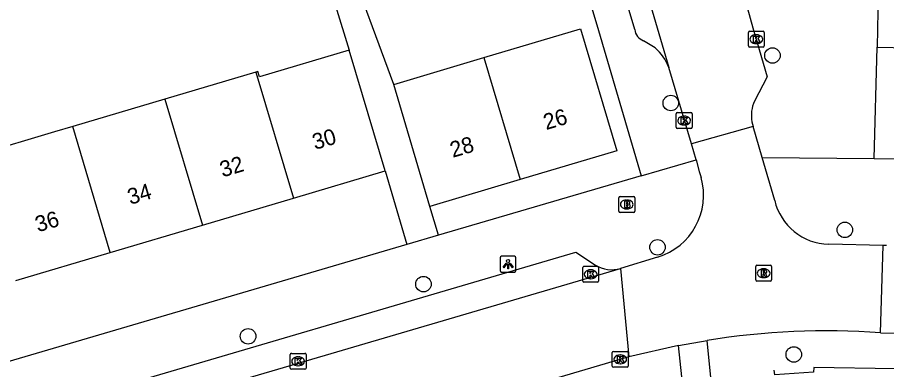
# Model space of a CAD drawing. Extents: x 162532 to 163264, y 381233 to 382042.
# Drawn here: x 162899.9 to 162954.6, y 381772.9 to 381795 of the extents above; entities that cross this region are included whole.
import ezdxf

# ---------------------------------------------------------------- set-up
doc = ezdxf.new("R2010")
doc.units = 0
for name, color, linetype in [('IMGEO_Boom', 7, 'Continuous'), ('IMGEO_Brandkraan', 7, 'Continuous'), ('IMGEO_Kolk', 7, 'Continuous'), ('IMGEO_Lichtpunt', 7, 'Continuous'), ('IMGEO_Muur', 7, 'Continuous'), ('IMGEO_Pand', 7, 'Continuous'), ('IMGEO_Pand_nummerreeks', 7, 'Continuous'), ('IMGEO_Rijbaan_lokaal_open', 7, 'Continuous'), ('IMGEO_Rioolput', 7, 'Continuous'), ('IMGEO_Voetpad_open', 7, 'Continuous')]:
    doc.layers.add(name, color=color, linetype=linetype)

msp = doc.modelspace()

# ---------------------------------------------------------------- linework, layer by layer
at = {"layer": 'IMGEO_Boom'}
for centre in [(162947.464, 381792.629), (162941.067, 381789.638), (162952.02, 381781.652), (162940.23, 381780.554), (162925.502, 381778.235), (162914.463, 381774.951), (162948.807, 381773.807)]:
    msp.add_circle(centre, 0.489, dxfattribs=at)
at = {"layer": 'IMGEO_Brandkraan'}
for p, q in [((162937.797, 381782.825), (162937.797, 381783.677)), ((162937.872, 381783.751), (162938.724, 381783.751)), ((162938.285, 381783.531), (162938.31, 381783.531)), ((162938.798, 381783.677), (162938.798, 381782.825)), ((162938.308, 381782.971), (162938.283, 381782.971)), ((162938.724, 381782.751), (162937.872, 381782.751))]:
    msp.add_line(p, q, dxfattribs=at)
for points in [[(162937.797, 381782.825), (162937.797, 381783.677)], [(162937.872, 381783.751), (162938.724, 381783.751)], [(162938.145, 381783.451), (162938.145, 381783.051), (162938.358, 381783.051)], [(162938.376, 381783.451), (162938.145, 381783.451)], [(162938.324, 381783.37), (162938.27, 381783.37), (162938.27, 381783.294)], [(162938.798, 381783.677), (162938.798, 381782.825)], [(162938.27, 381783.294), (162938.323, 381783.294)], [(162938.332, 381783.218), (162938.27, 381783.218), (162938.27, 381783.137)], [(162938.27, 381783.137), (162938.332, 381783.137)], [(162938.724, 381782.751), (162937.872, 381782.751)]]:
    msp.add_lwpolyline(points, dxfattribs=at)
for centre, radius, start, end in [((162937.874, 381783.675), 0.0765, 91.552, 178.448), ((162937.874, 381783.675), 0.0765, 91.552, 178.448), ((162938.325, 381783.332), 0.0379, 267.8285, 90.9355), ((162938.38, 381783.306), 0.145, 59.4692, 91.5367), ((162938.405, 381783.353), 0.0922, 285.5137, 58.1501), ((162938.722, 381783.675), 0.0765, 1.552, 88.448), ((162938.722, 381783.675), 0.0765, 1.552, 88.448), ((162937.874, 381782.827), 0.0765, 181.552, 268.448), ((162937.874, 381782.827), 0.0765, 181.552, 268.448), ((162938.333, 381783.177), 0.0404, 269.8759, 90.5077), ((162938.364, 381783.302), 0.251, 268.6676, 293.5347), ((162938.41, 381783.161), 0.105, 301.3115, 78.989), ((162938.722, 381782.827), 0.0765, 271.552, 358.448), ((162938.722, 381782.827), 0.0765, 271.552, 358.448)]:
    msp.add_arc(centre, radius, start, end, dxfattribs=at)
for centre, major_axis, ratio, start_param, end_param in [((162938.284, 381783.251), (-0.387, 0.002), 0.722429, 4.712389, 7.853982), ((162938.309, 381783.251), (-0.39, 0.002), 0.717154, 1.570796, 4.712389)]:
    msp.add_ellipse(centre, major_axis=major_axis, ratio=ratio, start_param=start_param, end_param=end_param, dxfattribs=at)
at = {"layer": 'IMGEO_Kolk'}
for p, q in [((162945.951, 381793.23), (162945.951, 381794.082)), ((162946.026, 381794.156), (162946.878, 381794.156)), ((162946.439, 381793.936), (162946.464, 381793.936)), ((162946.952, 381794.082), (162946.952, 381793.23)), ((162946.462, 381793.376), (162946.437, 381793.376)), ((162946.878, 381793.156), (162946.026, 381793.156)), ((162941.407, 381788.108), (162941.407, 381788.96)), ((162941.482, 381789.034), (162942.334, 381789.034)), ((162941.895, 381788.814), (162941.92, 381788.814)), ((162942.408, 381788.96), (162942.408, 381788.108)), ((162941.918, 381788.254), (162941.893, 381788.254)), ((162942.334, 381788.034), (162941.482, 381788.034)), ((162935.525, 381778.431), (162935.525, 381779.283)), ((162935.6, 381779.357), (162936.452, 381779.357)), ((162936.013, 381779.137), (162936.038, 381779.137)), ((162936.526, 381779.283), (162936.526, 381778.431)), ((162936.036, 381778.577), (162936.011, 381778.577)), ((162936.452, 381778.357), (162935.6, 381778.357)), ((162917.113, 381772.953), (162917.113, 381773.805)), ((162917.188, 381773.879), (162918.04, 381773.879)), ((162917.601, 381773.659), (162917.626, 381773.659)), ((162918.114, 381773.805), (162918.114, 381772.953)), ((162937.385, 381773.077), (162937.385, 381773.929)), ((162937.46, 381774.003), (162938.312, 381774.003)), ((162937.873, 381773.783), (162937.898, 381773.783)), ((162938.386, 381773.929), (162938.386, 381773.077)), ((162917.624, 381773.099), (162917.599, 381773.099)), ((162938.312, 381773.003), (162937.46, 381773.003)), ((162937.896, 381773.223), (162937.871, 381773.223)), ((162918.04, 381772.879), (162917.188, 381772.879))]:
    msp.add_line(p, q, dxfattribs=at)
for points in [[(162945.951, 381793.23), (162945.951, 381794.082)], [(162946.026, 381794.156), (162946.878, 381794.156)], [(162946.272, 381793.856), (162946.395, 381793.856), (162946.395, 381793.705), (162946.525, 381793.856), (162946.689, 381793.856), (162946.543, 381793.705), (162946.696, 381793.456), (162946.544, 381793.456), (162946.459, 381793.62), (162946.395, 381793.553), (162946.395, 381793.456), (162946.272, 381793.456), (162946.272, 381793.856)], [(162946.952, 381794.082), (162946.952, 381793.23)], [(162946.878, 381793.156), (162946.026, 381793.156)], [(162941.407, 381788.108), (162941.407, 381788.96)], [(162941.482, 381789.034), (162942.334, 381789.034)], [(162942.408, 381788.96), (162942.408, 381788.108)], [(162941.728, 381788.734), (162941.851, 381788.734), (162941.851, 381788.583), (162941.981, 381788.734), (162942.145, 381788.734), (162941.999, 381788.583), (162942.152, 381788.334), (162942, 381788.334), (162941.915, 381788.498), (162941.851, 381788.431), (162941.851, 381788.334), (162941.728, 381788.334), (162941.728, 381788.734)], [(162942.334, 381788.034), (162941.482, 381788.034)], [(162935.525, 381778.431), (162935.525, 381779.283)], [(162935.6, 381779.357), (162936.452, 381779.357)], [(162935.846, 381779.057), (162935.969, 381779.057), (162935.969, 381778.906), (162936.099, 381779.057), (162936.263, 381779.057), (162936.117, 381778.906), (162936.27, 381778.657), (162936.118, 381778.657), (162936.033, 381778.821), (162935.969, 381778.754), (162935.969, 381778.657), (162935.846, 381778.657), (162935.846, 381779.057)], [(162936.526, 381779.283), (162936.526, 381778.431)], [(162936.452, 381778.357), (162935.6, 381778.357)], [(162917.113, 381772.953), (162917.113, 381773.805)], [(162917.188, 381773.879), (162918.04, 381773.879)], [(162917.434, 381773.579), (162917.557, 381773.579), (162917.557, 381773.428), (162917.687, 381773.579), (162917.851, 381773.579), (162917.705, 381773.428), (162917.858, 381773.179), (162917.706, 381773.179), (162917.621, 381773.343), (162917.557, 381773.276), (162917.557, 381773.179), (162917.434, 381773.179), (162917.434, 381773.579)], [(162918.114, 381773.805), (162918.114, 381772.953)], [(162937.385, 381773.077), (162937.385, 381773.929)], [(162937.46, 381774.003), (162938.312, 381774.003)], [(162937.706, 381773.703), (162937.829, 381773.703), (162937.829, 381773.552), (162937.959, 381773.703), (162938.123, 381773.703), (162937.977, 381773.552), (162938.13, 381773.303), (162937.978, 381773.303), (162937.893, 381773.467), (162937.829, 381773.4), (162937.829, 381773.303), (162937.706, 381773.303), (162937.706, 381773.703)], [(162938.386, 381773.929), (162938.386, 381773.077)], [(162938.312, 381773.003), (162937.46, 381773.003)], [(162918.04, 381772.879), (162917.188, 381772.879)]]:
    msp.add_lwpolyline(points, dxfattribs=at)
for centre, start, end in [((162946.028, 381794.08), 91.552, 178.448), ((162946.028, 381794.08), 91.552, 178.448), ((162946.876, 381794.08), 1.552, 88.448), ((162946.876, 381794.08), 1.552, 88.448), ((162946.028, 381793.232), 181.552, 268.448), ((162946.028, 381793.232), 181.552, 268.448), ((162946.876, 381793.232), 271.552, 358.448), ((162946.876, 381793.232), 271.552, 358.448), ((162941.484, 381788.958), 91.552, 178.448), ((162941.484, 381788.958), 91.552, 178.448), ((162942.332, 381788.958), 1.552, 88.448), ((162942.332, 381788.958), 1.552, 88.448), ((162941.484, 381788.11), 181.552, 268.448), ((162941.484, 381788.11), 181.552, 268.448), ((162942.332, 381788.11), 271.552, 358.448), ((162942.332, 381788.11), 271.552, 358.448), ((162935.602, 381779.281), 91.552, 178.448), ((162935.602, 381779.281), 91.552, 178.448), ((162936.45, 381779.281), 1.552, 88.448), ((162936.45, 381779.281), 1.552, 88.448), ((162935.602, 381778.433), 181.552, 268.448), ((162935.602, 381778.433), 181.552, 268.448), ((162936.45, 381778.433), 271.552, 358.448), ((162936.45, 381778.433), 271.552, 358.448), ((162917.19, 381773.803), 91.552, 178.448), ((162917.19, 381773.803), 91.552, 178.448), ((162918.038, 381773.803), 1.552, 88.448), ((162918.038, 381773.803), 1.552, 88.448), ((162937.462, 381773.927), 91.552, 178.448), ((162937.462, 381773.927), 91.552, 178.448), ((162938.31, 381773.927), 1.552, 88.448), ((162938.31, 381773.927), 1.552, 88.448), ((162917.19, 381772.955), 181.552, 268.448), ((162917.19, 381772.955), 181.552, 268.448), ((162918.038, 381772.955), 271.552, 358.448), ((162918.038, 381772.955), 271.552, 358.448), ((162937.462, 381773.079), 181.552, 268.448), ((162937.462, 381773.079), 181.552, 268.448), ((162938.31, 381773.079), 271.552, 358.448), ((162938.31, 381773.079), 271.552, 358.448)]:
    msp.add_arc(centre, 0.0765, start, end, dxfattribs=at)
for centre, major_axis, ratio, start_param, end_param in [((162946.438, 381793.656), (-0.387, 0.002), 0.722429, 4.712389, 7.853982), ((162946.463, 381793.656), (-0.39, 0.002), 0.717154, 1.570796, 4.712389), ((162941.894, 381788.534), (-0.387, 0.002), 0.722429, 4.712389, 7.853982), ((162941.919, 381788.534), (-0.39, 0.002), 0.717154, 1.570796, 4.712389), ((162936.012, 381778.857), (-0.387, 0.002), 0.722429, 4.712389, 7.853982), ((162936.037, 381778.857), (-0.39, 0.002), 0.717154, 1.570796, 4.712389), ((162917.6, 381773.379), (-0.387, 0.002), 0.722429, 4.712389, 7.853982), ((162917.625, 381773.379), (-0.39, 0.002), 0.717154, 1.570796, 4.712389), ((162937.872, 381773.503), (-0.387, 0.002), 0.722429, 4.712389, 7.853982), ((162937.897, 381773.503), (-0.39, 0.002), 0.717154, 1.570796, 4.712389)]:
    msp.add_ellipse(centre, major_axis=major_axis, ratio=ratio, start_param=start_param, end_param=end_param, dxfattribs=at)
at = {"layer": 'IMGEO_Lichtpunt'}
for p, q in [((162930.327, 381779.895), (162930.327, 381779.088)), ((162930.327, 381779.895), (162930.327, 381779.088)), ((162931.229, 381779.99), (162930.421, 381779.99)), ((162931.229, 381779.99), (162930.421, 381779.99)), ((162931.323, 381779.088), (162931.323, 381779.895)), ((162931.323, 381779.088), (162931.323, 381779.895)), ((162930.421, 381778.994), (162931.229, 381778.994)), ((162930.421, 381778.994), (162931.229, 381778.994))]:
    msp.add_line(p, q, dxfattribs=at)
for points in [[(162930.701, 381779.559), (162930.74, 381779.531), (162930.552, 381779.269), (162930.514, 381779.296), (162930.701, 381779.559)], [(162930.803, 381779.511), (162930.85, 381779.511), (162930.85, 381779.189), (162930.803, 381779.189), (162930.803, 381779.511)], [(162930.913, 381779.531), (162930.951, 381779.558), (162931.138, 381779.296), (162931.099, 381779.268), (162930.913, 381779.531)]]:
    msp.add_lwpolyline(points, dxfattribs=at)
msp.add_circle((162930.826, 381779.693), 0.0994, dxfattribs=at)
for centre, start, end in [((162930.421, 381779.895), 90, 180), ((162930.421, 381779.895), 90, 180), ((162931.229, 381779.895), 0, 90), ((162931.229, 381779.895), 0, 90), ((162930.421, 381779.088), 180, 270), ((162930.421, 381779.088), 180, 270), ((162931.229, 381779.088), 270, 0), ((162931.229, 381779.088), 270, 360)]:
    msp.add_arc(centre, 0.0946, start, end, dxfattribs=at)
at = {"layer": 'IMGEO_Muur'}
msp.add_lwpolyline([(162934.087, 381802.294), (162936.402, 381794.569)], dxfattribs=at)
at = {"layer": 'IMGEO_Pand'}
for points in [[(162951.914, 381796.703), (162951.912, 381796.623), (162954.122, 381796.578), (162954.052, 381793.156)], [(162929.298, 381792.493), (162935.387, 381794.303), (162937.67, 381786.625), (162931.58, 381784.814)], [(162920.828, 381792.963), (162915.185, 381791.285), (162915.083, 381791.629), (162914.945, 381791.588)], [(162923.088, 381785.363), (162921.663, 381790.156), (162920.828, 381792.963)], [(162954.052, 381793.156), (162959.075, 381793.053)], [(162923.628, 381790.807), (162929.298, 381792.493)], [(162929.298, 381792.493), (162931.58, 381784.814)], [(162914.945, 381791.588), (162909.228, 381789.888)], [(162914.945, 381791.588), (162917.325, 381783.649)], [(162925.911, 381783.129), (162923.628, 381790.807)], [(162909.228, 381789.888), (162903.423, 381788.162)], [(162909.228, 381789.888), (162911.591, 381781.944)], [(162903.423, 381788.162), (162902.281, 381787.822), (162897.488, 381786.397)], [(162905.786, 381780.218), (162903.423, 381788.162)], [(162917.325, 381783.649), (162923.088, 381785.363)], [(162931.58, 381784.814), (162925.911, 381783.129)], [(162911.591, 381781.944), (162917.325, 381783.649)], [(162905.786, 381780.218), (162911.591, 381781.944)], [(162899.852, 381778.454), (162905.786, 381780.218)]]:
    msp.add_lwpolyline(points, dxfattribs=at)
at = {"layer": 'IMGEO_Rijbaan_lokaal_open'}
for points in [[(162919.376, 381864.437), (162923.481, 381850.642), (162929.495, 381830.491), (162935.047, 381811.667), (162939.272, 381797.593), (162940.933, 381791.879)], [(162943.251, 381805.194), (162946.232, 381794.364), (162947.14, 381791.276), (162946.337, 381789.764)], [(162942.362, 381787.078), (162940.933, 381791.879)], [(162946.175, 381788.444), (162946.251, 381788.155)], [(162946.251, 381788.155), (162942.362, 381787.078)], [(162946.82, 381786.201), (162946.251, 381788.155)], [(162942.653, 381786.062), (162942.362, 381787.078)], [(162947.604, 381783.509), (162946.82, 381786.201)], [(162942.653, 381786.062), (162942.862, 381785.334), (162942.973, 381784.945)], [(162954.429, 381780.672), (162951.011, 381780.742)], [(162954.27, 381775.179), (162954.429, 381780.672)], [(162954.65, 381780.67), (162954.429, 381780.672)], [(162940.236, 381779.933), (162937.902, 381779.218)], [(162900.263, 381768.158), (162937.902, 381779.218)], [(162937.902, 381779.218), (162938.434, 381773.651)], [(162954.27, 381775.179), (162963.739, 381774.97)], [(162941.551, 381774.377), (162943.357, 381774.697)], [(162941.551, 381774.377), (162938.434, 381773.651)], [(162938.434, 381773.651), (162925.709, 381769.905)]]:
    msp.add_lwpolyline(points, dxfattribs=at)
for centre, radius, start, end in [((162948.278, 381788.856), 2.142, 154.9219, 191.0845), ((162939.055, 381783.831), 4.073, 286.8512, 15.8718), ((162951.106, 381784.34), 3.599, 193.3476, 268.4887), ((162950.921, 381727.225), 48.071, 86.005, 99.053)]:
    msp.add_arc(centre, radius, start, end, dxfattribs=at)
at = {"layer": 'IMGEO_Rioolput'}
for p, q in [((162946.412, 381778.497), (162946.412, 381779.349)), ((162946.487, 381779.423), (162947.339, 381779.423)), ((162946.9, 381779.203), (162946.925, 381779.203)), ((162947.413, 381779.349), (162947.413, 381778.497)), ((162947.339, 381778.423), (162946.487, 381778.423)), ((162946.923, 381778.643), (162946.898, 381778.643))]:
    msp.add_line(p, q, dxfattribs=at)
for points in [[(162946.412, 381778.497), (162946.412, 381779.349)], [(162946.487, 381779.423), (162947.339, 381779.423)], [(162947.001, 381779.121), (162946.749, 381779.123), (162946.749, 381778.723)], [(162946.927, 381779.042), (162946.873, 381779.042), (162946.873, 381778.961)], [(162946.873, 381778.961), (162946.925, 381778.961)], [(162947.413, 381779.349), (162947.413, 381778.497)], [(162947.339, 381778.423), (162946.487, 381778.423)], [(162946.749, 381778.723), (162946.873, 381778.723), (162946.873, 381778.885), (162946.884, 381778.885)], [(162946.931, 381778.856), (162947.002, 381778.723), (162947.142, 381778.723), (162947.077, 381778.849)]]:
    msp.add_lwpolyline(points, dxfattribs=at)
for centre, radius, start, end in [((162946.489, 381779.347), 0.0765, 91.552, 178.448), ((162946.489, 381779.347), 0.0765, 91.552, 178.448), ((162946.909, 381779.15), 0.19, 274.7715, 282.9687), ((162946.933, 381778.946), 0.0964, 77.0061, 93.1865), ((162946.947, 381779.003), 0.0378, 276.6634, 79.6772), ((162947, 381779.011), 0.109, 350.3612, 89.416), ((162946.998, 381779.011), 0.112, 277.5842, 350.9817), ((162947.337, 381779.347), 0.0765, 1.552, 88.448), ((162947.337, 381779.347), 0.0765, 1.552, 88.448), ((162946.489, 381778.499), 0.0765, 181.552, 268.448), ((162946.489, 381778.499), 0.0765, 181.552, 268.448), ((162946.883, 381778.832), 0.0533, 26.0293, 88.6989), ((162946.982, 381778.796), 0.108, 29.5134, 73.7905), ((162947.337, 381778.499), 0.0765, 271.552, 358.448), ((162947.337, 381778.499), 0.0765, 271.552, 358.448)]:
    msp.add_arc(centre, radius, start, end, dxfattribs=at)
for centre, major_axis, ratio, start_param, end_param in [((162946.899, 381778.923), (-0.387, 0.002), 0.722429, 4.712389, 7.853982), ((162946.924, 381778.923), (-0.39, 0.002), 0.717154, 1.570796, 4.712389)]:
    msp.add_ellipse(centre, major_axis=major_axis, ratio=ratio, start_param=start_param, end_param=end_param, dxfattribs=at)
at = {"layer": 'IMGEO_Voetpad_open'}
for points in [[(162923.628, 381790.807), (162920.602, 381799.044), (162920.486, 381799.008), (162919.923, 381800.847), (162919.725, 381801.432), (162927.072, 381803.576)], [(162938.799, 381794.261), (162936.296, 381802.699)], [(162934.087, 381802.294), (162936.402, 381794.569), (162939.195, 381785.063)], [(162916.03, 381801.808), (162918.169, 381801.627), (162920.828, 381792.963)], [(162940.078, 381793.103), (162939.343, 381793.561)], [(162953.874, 381786.148), (162954.052, 381793.156)], [(162946.82, 381786.201), (162953.874, 381786.148)], [(162953.874, 381786.148), (162989.552, 381785.568)], [(162939.195, 381785.063), (162942.653, 381786.062)], [(162923.088, 381785.363), (162924.45, 381780.729)], [(162939.195, 381785.063), (162926.444, 381781.315)], [(162926.444, 381781.315), (162925.911, 381783.129)], [(162926.444, 381781.315), (162924.45, 381780.729)], [(162924.45, 381780.729), (162895.389, 381772.188)], [(162901.283, 381768.994), (162902.131, 381770.55), (162935.089, 381780.24), (162936.318, 381779.438)], [(162943.635, 381771.941), (162943.357, 381774.697)], [(162963.739, 381774.97), (162963.678, 381772.461), (162960.334, 381772.509), (162960.338, 381772.817), (162950.071, 381772.984), (162950.05, 381772.687), (162947.619, 381772.518), (162947.568, 381772.829)], [(162938.715, 381770.345), (162941.858, 381771.417), (162941.551, 381774.377)]]:
    msp.add_lwpolyline(points, dxfattribs=at)
for centre, radius, start, end in [((162939.614, 381794.333), 0.818, 185.0622, 250.6424), ((162938.216, 381790.892), 2.891, 19.9686, 49.9023), ((162937.364, 381781.158), 2.013, 238.6908, 285.4949)]:
    msp.add_arc(centre, radius, start, end, dxfattribs=at)

# ---------------------------------------------------------------- texts
at = {"layer": 'IMGEO_Pand_nummerreeks'}
for s, rotation, p in [('26', 16.5574, (162933.22, 381787.931)), ('30', 16.5599, (162918.674, 381786.68)), ('28', 16.5574, (162927.343, 381786.184)), ('32', 16.5599, (162912.856, 381784.95)), ('34', 16.5599, (162907.047, 381783.222)), ('36', 16.5599, (162901.235, 381781.494))]:
    msp.add_text(s, height=1, rotation=rotation, dxfattribs=at).set_placement(p)

doc.saveas('drawing.dxf')
